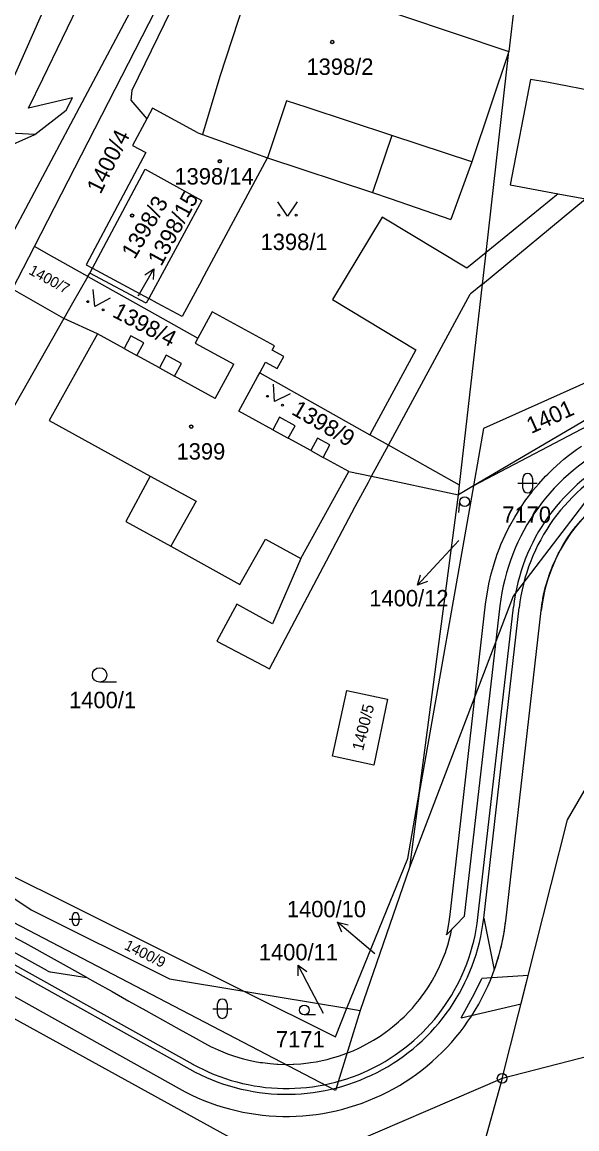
# Model space of a CAD drawing. Extents: x -593183 to -588034, y -1130415 to -1124994.
# Drawn here: x -590137.7 to -590080.2, y -1129520 to -1129405.1 of the extents above; entities that cross this region are included whole.
import ezdxf

# ---------------------------------------------------------------- set-up
doc = ezdxf.new("R2010")
doc.units = 0
for name, color, linetype in [('5', 7, 'Continuous'), ('Vrstva 1', 7, 'Continuous'), ('Vrstva 16', 7, 'Continuous'), ('Vrstva 18', 7, 'Continuous'), ('Vrstva 19', 7, 'Continuous'), ('Vrstva 24', 7, 'Continuous'), ('Vrstva 25', 7, 'Continuous'), ('Vrstva 4', 7, 'Continuous'), ('Vrstva 45', 7, 'Continuous')]:
    doc.layers.add(name, color=color, linetype=linetype)

msp = doc.modelspace()

# ---------------------------------------------------------------- linework, layer by layer
for points in [[(-590093.68, -1129499.86), (-590093.63, -1129499.68), (-590093.55, -1129499.3), (-590093.4, -1129498.52), (-590093.33, -1129497.99), (-590093.3, -1129497.75), (-590089.62, -1129465.53), (-590089.48, -1129464.48), (-590089.41, -1129464.08), (-590089.28, -1129463.43), (-590089.04, -1129462.4), (-590088.89, -1129461.85), (-590088.75, -1129461.37), (-590088.41, -1129460.36), (-590088.16, -1129459.68), (-590088.03, -1129459.36), (-590087.6, -1129458.39), (-590087.21, -1129457.6), (-590087.12, -1129457.43), (-590086.6, -1129456.51), (-590086.05, -1129455.62), (-590086.04, -1129455.6), (-590085.44, -1129454.72), (-590084.8, -1129453.88), (-590084.71, -1129453.76), (-590084.11, -1129453.06), (-590083.4, -1129452.27), (-590083.18, -1129452.06), (-590082.64, -1129451.52), (-590081.85, -1129450.81), (-590081.5, -1129450.51), (-590081.02, -1129450.13), (-590080.18, -1129449.49), (-590079.67, -1129449.14)], [(-590088.72, -1129503.5), (-590088.61, -1129503.19), (-590088.39, -1129502.5), (-590088.3, -1129502.23), (-590088.1, -1129501.49), (-590087.98, -1129500.99), (-590087.87, -1129500.47), (-590087.68, -1129499.45), (-590087.58, -1129498.74), (-590087.54, -1129498.41), (-590083.86, -1129466.2), (-590083.75, -1129465.4), (-590083.7, -1129465.1), (-590083.67, -1129464.95), (-590083.61, -1129464.62), (-590083.43, -1129463.85), (-590083.32, -1129463.44), (-590083.21, -1129463.08), (-590082.96, -1129462.33), (-590082.76, -1129461.82), (-590082.67, -1129461.59), (-590082.35, -1129460.86), (-590082.05, -1129460.26), (-590082, -1129460.15), (-590081.61, -1129459.45), (-590081.19, -1129458.78), (-590081.19, -1129458.78), (-590080.74, -1129458.12), (-590080.25, -1129457.48), (-590080.19, -1129457.41), (-590079.75, -1129456.88)], [(-590131.01, -1129504.3), (-590130.14, -1129504.78), (-590128.39, -1129505.76), (-590126.65, -1129506.73), (-590124.9, -1129507.7), (-590123.15, -1129508.68), (-590121.41, -1129509.65), (-590119.66, -1129510.62), (-590118.81, -1129511.1), (-590118.1, -1129511.47), (-590118.01, -1129511.52), (-590117.38, -1129511.81), (-590116.64, -1129512.12), (-590116.41, -1129512.21), (-590115.89, -1129512.39), (-590115.12, -1129512.63), (-590114.74, -1129512.74), (-590114.35, -1129512.83), (-590113.57, -1129513), (-590113.03, -1129513.1), (-590112.78, -1129513.13), (-590111.98, -1129513.23), (-590111.29, -1129513.28), (-590111.19, -1129513.29), (-590110.39, -1129513.31), (-590109.59, -1129513.3), (-590109.54, -1129513.3), (-590108.79, -1129513.25), (-590107.99, -1129513.16), (-590107.8, -1129513.13), (-590107.2, -1129513.04), (-590106.42, -1129512.88), (-590106.08, -1129512.8), (-590105.64, -1129512.68), (-590104.88, -1129512.45), (-590104.4, -1129512.29), (-590104.12, -1129512.19), (-590103.38, -1129511.89), (-590102.79, -1129511.62), (-590102.65, -1129511.56), (-590101.94, -1129511.19), (-590101.25, -1129510.8), (-590101.25, -1129510.8), (-590100.57, -1129510.37), (-590099.92, -1129509.91), (-590099.8, -1129509.82), (-590099.28, -1129509.42), (-590098.67, -1129508.9), (-590098.45, -1129508.7), (-590098.09, -1129508.36), (-590097.53, -1129507.79), (-590097.22, -1129507.46), (-590096.99, -1129507.19), (-590096.49, -1129506.57), (-590096.13, -1129506.09), (-590096.01, -1129505.93), (-590095.56, -1129505.27), (-590095.17, -1129504.63), (-590095.14, -1129504.58), (-590094.76, -1129503.88), (-590094.41, -1129503.16), (-590094.37, -1129503.08), (-590094.09, -1129502.43), (-590093.8, -1129501.68), (-590093.72, -1129501.45), (-590093.55, -1129500.92), (-590093.33, -1129500.15), (-590093.24, -1129499.77), (-590093.15, -1129499.37), (-590093.14, -1129499.31)], [(-590092.15, -1129508.48), (-590090.77, -1129505.96), (-590090, -1129504.4)]]:
    msp.add_lwpolyline(points)
at = {"layer": '5'}
for p, q in [((-590091.81, -1129497.92), (-590088.13, -1129465.71)), ((-590089.82, -1129498.15), (-590086.15, -1129465.93))]:
    msp.add_line(p, q, dxfattribs=at)
msp.add_arc((-590110.29, -1129495.81), 20, 240.8664, 353.4944, dxfattribs=at)
at = {"layer": 'Vrstva 1'}
for p, q in [((-590136.44, -1129428.41), (-590115.01, -1129386.57)), ((-590135.58, -1129411.01), (-590124.12, -1129387.26)), ((-590116.06, -1129391.03), (-590126.34, -1129412.24)), ((-590086.03, -1129398.05), (-590087.22, -1129408.19)), ((-590104.39, -1129402.4), (-590087.22, -1129408.19)), ((-590126.27, -1129403.61), (-590141.28, -1129431.81)), ((-590114.68, -1129403.08), (-590117.22, -1129410.78)), ((-590087.22, -1129408.19), (-590091.06, -1129419.64)), ((-590089.57, -1129429.04), (-590087.22, -1129408.19)), ((-590117.22, -1129410.78), (-590119.02, -1129416.79)), ((-590137.06, -1129414.07), (-590135.58, -1129411.01)), ((-590132.51, -1129412.99), (-590137.06, -1129414.07)), ((-590133.17, -1129414.28), (-590132.51, -1129412.99)), ((-590126.34, -1129412.24), (-590126.46, -1129413.25)), ((-590126.46, -1129413.25), (-590124.79, -1129415.17)), ((-590136.42, -1129416.81), (-590133.17, -1129414.28)), ((-590124.2, -1129414.07), (-590124.79, -1129415.17)), ((-590119.5, -1129416.61), (-590124.2, -1129414.07)), ((-590124.79, -1129415.17), (-590126.27, -1129417.93)), ((-590119.5, -1129416.61), (-590119.02, -1129416.79)), ((-590142.91, -1129419.68), (-590136.42, -1129416.81)), ((-590119.02, -1129416.79), (-590112.25, -1129419.23)), ((-590099.37, -1129416.89), (-590101.38, -1129422.82)), ((-590124.88, -1129418.66), (-590131.08, -1129430.32)), ((-590126.27, -1129417.93), (-590124.88, -1129418.66)), ((-590119.08, -1129431.9), (-590112.25, -1129419.23)), ((-590091.06, -1129419.64), (-590093.22, -1129425.62)), ((-590130.43, -1129430.67), (-590124.94, -1129420.39)), ((-590124.94, -1129420.39), (-590121.09, -1129422.54)), ((-590121.09, -1129422.54), (-590119.07, -1129423.66)), ((-590101.38, -1129422.82), (-590099.52, -1129423.45)), ((-590099.52, -1129423.45), (-590093.22, -1129425.62)), ((-590119.07, -1129423.66), (-590124.58, -1129433.82)), ((-590138.72, -1129432.86), (-590136.44, -1129428.41)), ((-590134.67, -1129429.41), (-590136.44, -1129428.41)), ((-590089.94, -1129432.32), (-590089.57, -1129429.04)), ((-590130.9, -1129431.52), (-590134.67, -1129429.41)), ((-590131.08, -1129430.32), (-590130.43, -1129430.67)), ((-590130.9, -1129431.52), (-590132.48, -1129434.31)), ((-590130.9, -1129431.52), (-590130.71, -1129431.19)), ((-590130.9, -1129431.52), (-590125.1, -1129434.78)), ((-590130.71, -1129431.19), (-590130.43, -1129430.67)), ((-590124.84, -1129434.29), (-590130.71, -1129431.19)), ((-590130.43, -1129430.67), (-590124.58, -1129433.82)), ((-590119.08, -1129431.9), (-590121.12, -1129435.68)), ((-590092.32, -1129453.2), (-590089.94, -1129432.32)), ((-590133.39, -1129435.91), (-590138.72, -1129432.86)), ((-590124.58, -1129433.82), (-590124.84, -1129434.29)), ((-590123.7, -1129434.29), (-590124.58, -1129433.82)), ((-590132.48, -1129434.31), (-590133.39, -1129435.91)), ((-590125.1, -1129434.78), (-590119.49, -1129437.93)), ((-590121.12, -1129435.68), (-590123.7, -1129434.29)), ((-590058.86, -1129434.44), (-590090.88, -1129453.26)), ((-590062.46, -1129435), (-590089.83, -1129447.3)), ((-590133.39, -1129435.91), (-590158.5, -1129480.06)), ((-590129.91, -1129437.5), (-590133.39, -1129435.91)), ((-590118.01, -1129435.21), (-590119.49, -1129437.93)), ((-590111.53, -1129438.74), (-590118.01, -1129435.21)), ((-590129.91, -1129437.5), (-590134.91, -1129446.49)), ((-590127.15, -1129439.01), (-590129.91, -1129437.5)), ((-590126.43, -1129437.7), (-590127.15, -1129439.01)), ((-590125.11, -1129438.42), (-590126.43, -1129437.7)), ((-590125.83, -1129439.73), (-590125.11, -1129438.42)), ((-590119.49, -1129437.93), (-590119.77, -1129438.44)), ((-590119.77, -1129438.44), (-590115.75, -1129440.63)), ((-590111.77, -1129439.18), (-590111.53, -1129438.74)), ((-590110.57, -1129439.84), (-590111.77, -1129439.18)), ((-590123.48, -1129441.02), (-590125.83, -1129439.73)), ((-590122.76, -1129439.7), (-590123.48, -1129441.02)), ((-590121.19, -1129440.56), (-590122.76, -1129439.7)), ((-590121.91, -1129441.88), (-590121.19, -1129440.56)), ((-590117.68, -1129444.19), (-590115.75, -1129440.63)), ((-590113.07, -1129441.54), (-590112.47, -1129440.44)), ((-590112.47, -1129440.44), (-590111.25, -1129441.1)), ((-590111.25, -1129441.1), (-590110.57, -1129439.84)), ((-590117.68, -1129444.19), (-590121.91, -1129441.88)), ((-590115.24, -1129445.53), (-590113.3, -1129441.96)), ((-590113.3, -1129441.96), (-590113.07, -1129441.54)), ((-590113.07, -1129441.54), (-590101.65, -1129447.96)), ((-590069.36, -1129441.93), (-590086.77, -1129464.72)), ((-590134.91, -1129446.49), (-590124.42, -1129452.25)), ((-590111.72, -1129447.45), (-590115.24, -1129445.53)), ((-590111, -1129446.14), (-590111.72, -1129447.45)), ((-590109.4, -1129447.02), (-590111, -1129446.14)), ((-590110.12, -1129448.33), (-590109.4, -1129447.02)), ((-590089.83, -1129447.3), (-590090.88, -1129453.26)), ((-590107.77, -1129449.61), (-590110.12, -1129448.33)), ((-590107.06, -1129448.3), (-590107.77, -1129449.61)), ((-590105.78, -1129448.99), (-590107.06, -1129448.3)), ((-590099.71, -1129449.05), (-590101.65, -1129447.96)), ((-590081.12, -1129487.93), (-590058.3, -1129448.36)), ((-590106.5, -1129450.31), (-590105.78, -1129448.99)), ((-590092.32, -1129453.2), (-590099.71, -1129449.05)), ((-590103.83, -1129451.77), (-590106.5, -1129450.31)), ((-590124.42, -1129452.25), (-590126.95, -1129456.97)), ((-590108.79, -1129460.82), (-590103.83, -1129451.77)), ((-590103.83, -1129451.77), (-590101.46, -1129452.27)), ((-590101.46, -1129452.27), (-590092.44, -1129454.18)), ((-590090.88, -1129453.26), (-590096.51, -1129485.15)), ((-590092.44, -1129454.18), (-590092.32, -1129453.2)), ((-590090.88, -1129453.26), (-590092.44, -1129454.18)), ((-590096.51, -1129485.15), (-590092.44, -1129454.18)), ((-590126.95, -1129456.97), (-590122.3, -1129459.54)), ((-590115.12, -1129463.52), (-590112.47, -1129458.8)), ((-590112.47, -1129458.8), (-590108.79, -1129460.82)), ((-590122.3, -1129459.54), (-590115.12, -1129463.52)), ((-590086.77, -1129464.72), (-590097.53, -1129492.86)), ((-590090.42, -1129498.08), (-590086.74, -1129465.86)), ((-590089.82, -1129498.15), (-590086.15, -1129465.93)), ((-590087.54, -1129498.41), (-590083.86, -1129466.19)), ((-590105.5, -1129481.31), (-590104.02, -1129474.49)), ((-590104.02, -1129474.49), (-590099.79, -1129475.39)), ((-590099.79, -1129475.39), (-590101.23, -1129482.24)), ((-590101.23, -1129482.24), (-590105.5, -1129481.31)), ((-590097.71, -1129491.95), (-590096.51, -1129485.15)), ((-590096.51, -1129485.15), (-590097.53, -1129492.86)), ((-590087.91, -1129514.76), (-590081.12, -1129487.93)), ((-590147.35, -1129490.17), (-590136.8, -1129497.26)), ((-590146.58, -1129489.85), (-590114.72, -1129505.71)), ((-590104.02, -1129507.48), (-590097.71, -1129491.95)), ((-590105.19, -1129516.01), (-590149.84, -1129492.75)), ((-590097.53, -1129492.86), (-590102.66, -1129507.7)), ((-590110.01, -1129524.27), (-590158.4, -1129497.68)), ((-590137.41, -1129500.73), (-590142.64, -1129497.95)), ((-590136.8, -1129497.26), (-590122.43, -1129504.44)), ((-590091.81, -1129497.92), (-590093.68, -1129499.86)), ((-590089.82, -1129498.15), (-590088.72, -1129503.5)), ((-590135.08, -1129503.61), (-590142.53, -1129499.51)), ((-590131.01, -1129504.3), (-590137.41, -1129500.73)), ((-590140.81, -1129502.39), (-590120.32, -1129513.81)), ((-590140.52, -1129501.86), (-590120.02, -1129513.28)), ((-590134.79, -1129503.71), (-590131.01, -1129504.3)), ((-590141.93, -1129504.39), (-590121.44, -1129515.82)), ((-590122.43, -1129504.44), (-590114.72, -1129505.71)), ((-590085.21, -1129504.07), (-590090, -1129504.4)), ((-590085.95, -1129507.02), (-590085.21, -1129504.07)), ((-590114.72, -1129505.71), (-590104.02, -1129507.48)), ((-590114.72, -1129505.71), (-590105.22, -1129510.44)), ((-590105.22, -1129510.44), (-590104.02, -1129507.48)), ((-590102.66, -1129507.7), (-590105.19, -1129516.01)), ((-590104.02, -1129507.48), (-590102.66, -1129507.7)), ((-590074.21, -1129511.24), (-590087.91, -1129514.76)), ((-590087.91, -1129514.76), (-590110.01, -1129524.27)), ((-590087.91, -1129514.76), (-590091.55, -1129527.9))]:
    msp.add_line(p, q, dxfattribs=at)
msp.add_lwpolyline([(-590099.37, -1129416.89), (-590108.15, -1129413.99), (-590110.28, -1129413.29), (-590110.7, -1129414.55), (-590112.25, -1129419.23)], dxfattribs=at)
for centre, radius, start, end in [((-590066.87, -1129468.13), 21.4, 114.8484, 173.4944), ((-590066.87, -1129468.13), 20, 114.8484, 173.4944), ((-590066.87, -1129468.13), 19.4, 114.8484, 173.4944), ((-590066.87, -1129468.13), 17.1, 114.8484, 173.4944), ((-590110.29, -1129495.81), 20.6, 240.8664, 353.4944), ((-590110.29, -1129495.81), 20, 240.8664, 353.4944), ((-590110.29, -1129495.81), 22.9, 240.8664, 353.4944), ((-590134.63, -1129502.72), 1, 243.1201, 261.142)]:
    msp.add_arc(centre, radius, start, end, dxfattribs=at)
at = {"layer": 'Vrstva 16'}
for p, q in [((-590125.65, -1129433.53), (-590125.54, -1129433.33)), ((-590092.39, -1129458.94), (-590094.65, -1129461.37)), ((-590101.13, -1129501.85), (-590102.71, -1129500.5)), ((-590106.46, -1129508.04), (-590107.7, -1129505.67))]:
    msp.add_line(p, q, dxfattribs=at)
at = {"layer": 'Vrstva 24'}
for radius in [0.5, 0.0327]:
    msp.add_circle((-590087.91, -1129514.76), radius, dxfattribs=at)
at = {"layer": 'Vrstva 25'}
for p, q in [((-590125.54, -1129433.33), (-590124.04, -1129430.73)), ((-590086.27, -1129452.99), (-590084.27, -1129452.99)), ((-590085.77, -1129453.49), (-590085.77, -1129452.49)), ((-590084.77, -1129452.49), (-590084.77, -1129453.49)), ((-590092.39, -1129456.04), (-590092.3, -1129454.87)), ((-590094.65, -1129461.37), (-590096.69, -1129463.57)), ((-590127.93, -1129473.64), (-590129.68, -1129473.64)), ((-590132.84, -1129498.23), (-590131.5, -1129498.23)), ((-590132.51, -1129498.56), (-590132.51, -1129497.9)), ((-590131.84, -1129497.9), (-590131.84, -1129498.56)), ((-590102.71, -1129500.5), (-590104.98, -1129498.54)), ((-590107.7, -1129505.67), (-590109.09, -1129503.01)), ((-590117.45, -1129508.03), (-590117.45, -1129507.03)), ((-590116.45, -1129507.03), (-590116.45, -1129508.03)), ((-590117.95, -1129507.53), (-590115.95, -1129507.53)), ((-590107.27, -1129508.17), (-590108.44, -1129508.17))]:
    msp.add_line(p, q, dxfattribs=at)
for points in [[(-590109.18, -1129423.77), (-590110.18, -1129425.27), (-590111.18, -1129423.77)], [(-590124.98, -1129431.35), (-590124.04, -1129430.73), (-590124.11, -1129431.85)], [(-590128.59, -1129433.8), (-590130.17, -1129434.66), (-590130.36, -1129432.87)], [(-590109.91, -1129443.72), (-590111.53, -1129444.51), (-590111.64, -1129442.71)], [(-590095.65, -1129463.18), (-590096.69, -1129463.57), (-590096.38, -1129462.49)], [(-590104.55, -1129499.58), (-590104.98, -1129498.54), (-590103.9, -1129498.82)], [(-590109.07, -1129504.13), (-590109.09, -1129503.01), (-590108.18, -1129503.67)]]:
    msp.add_lwpolyline(points, dxfattribs=at)
for centre, radius in [((-590105.54, -1129407.2), 0.175), ((-590105.54, -1129407.2), 0.15), ((-590117.21, -1129419.58), 0.175), ((-590117.21, -1129419.58), 0.15), ((-590126.31, -1129425.22), 0.175), ((-590126.31, -1129425.22), 0.15), ((-590111.08, -1129425.17), 0.1), ((-590109.28, -1129425.17), 0.1), ((-590130.92, -1129434.15), 0.1), ((-590129.33, -1129434.99), 0.1), ((-590112.26, -1129443.97), 0.1), ((-590110.7, -1129444.88), 0.1), ((-590120.17, -1129447.12), 0.175), ((-590120.17, -1129447.12), 0.15), ((-590091.8, -1129454.91), 0.503), ((-590129.68, -1129472.89), 0.75), ((-590108.44, -1129507.67), 0.503)]:
    msp.add_circle(centre, radius, dxfattribs=at)
for centre, radius, start, end in [((-590085.27, -1129452.49), 0.5, 90, 180), ((-590085.27, -1129452.49), 0.5, 0, 90), ((-590085.27, -1129453.49), 0.5, 180, 270), ((-590085.27, -1129453.49), 0.5, 270, 0), ((-590132.17, -1129497.9), 0.335, 90, 180), ((-590132.17, -1129497.9), 0.335, 0, 90), ((-590132.17, -1129498.56), 0.335, 180, 270), ((-590132.17, -1129498.56), 0.335, 270, 0), ((-590116.95, -1129507.03), 0.5, 90, 180), ((-590116.95, -1129507.03), 0.5, 0, 90), ((-590116.95, -1129508.03), 0.5, 180, 270), ((-590116.95, -1129508.03), 0.5, 270, 0)]:
    msp.add_arc(centre, radius, start, end, dxfattribs=at)
at = {"layer": 'Vrstva 4'}
for p, q in [((-590139.96, -1129414.01), (-590129.01, -1129389.17)), ((-590084.98, -1129411.1), (-590087.06, -1129422.01)), ((-590083.26, -1129411.38), (-590084.98, -1129411.1)), ((-590070.56, -1129413.84), (-590083.26, -1129411.38)), ((-590136.42, -1129416.81), (-590139.62, -1129416.64)), ((-590091.06, -1129419.64), (-590099.37, -1129416.89)), ((-590112.25, -1129419.23), (-590101.38, -1129422.82)), ((-590087.06, -1129422.01), (-590082.1, -1129422.96)), ((-590089.94, -1129432.32), (-590079.25, -1129423.47)), ((-590082.1, -1129422.96), (-590089.57, -1129429.04)), ((-590082.1, -1129422.96), (-590079.25, -1129423.47)), ((-590100.35, -1129425.37), (-590105.51, -1129433.93)), ((-590091.56, -1129430.67), (-590100.35, -1129425.37)), ((-590089.57, -1129429.04), (-590091.56, -1129430.67)), ((-590089.94, -1129432.32), (-590091.22, -1129433.38)), ((-590105.51, -1129433.93), (-590096.88, -1129439.15)), ((-590099.71, -1129449.05), (-590091.22, -1129433.38)), ((-590127.15, -1129439.01), (-590125.83, -1129439.73)), ((-590096.88, -1129439.15), (-590101.65, -1129447.96)), ((-590123.48, -1129441.02), (-590121.91, -1129441.88)), ((-590069.36, -1129441.93), (-590090.88, -1129453.26)), ((-590111.72, -1129447.45), (-590110.12, -1129448.33)), ((-590107.77, -1129449.61), (-590106.5, -1129450.31)), ((-590101.46, -1129452.27), (-590099.71, -1129449.05)), ((-590124.42, -1129452.25), (-590119.67, -1129454.85)), ((-590101.79, -1129452.88), (-590101.46, -1129452.27)), ((-590103.16, -1129455.41), (-590101.79, -1129452.88)), ((-590119.67, -1129454.85), (-590122.3, -1129459.54)), ((-590112.04, -1129472.26), (-590103.16, -1129455.41)), ((-590108.79, -1129460.82), (-590111.74, -1129467.58)), ((-590115.44, -1129465.56), (-590117.52, -1129469.39)), ((-590111.74, -1129467.58), (-590115.44, -1129465.56)), ((-590117.52, -1129469.39), (-590112.04, -1129472.26))]:
    msp.add_line(p, q, dxfattribs=at)
at = {"layer": 'Vrstva 45'}
msp.add_line((-590092.15, -1129508.48), (-590085.95, -1129507.02), dxfattribs=at)

# ---------------------------------------------------------------- texts
at = {"layer": 'Vrstva 16'}
msp.add_text('1398/15', height=1.7, rotation=61.5101, dxfattribs=at).set_placement((-590123.29, -1129430.56))
for s, p in [('1400/12', (-590101.69, -1129465.77)), ('1400/10', (-590110.25, -1129498.04)), ('1400/11', (-590113.16, -1129502.51))]:
    msp.add_text(s, height=1.7, dxfattribs=at).set_placement(p)
at = {"layer": 'Vrstva 18'}
for s, height, rotation, p in [('1400/4', 1.7, 63.435, (-590129.59, -1129423.08)), ('1400/7', 1.1, 331.3083, (-590137.13, -1129431.22)), ('1398/4', 1.7, 332.2095, (-590128.46, -1129435.66)), ('1398/9', 1.7, 329.7697, (-590109.87, -1129445.77)), ('1401', 1.7, 24.1976, (-590084.9, -1129447.89)), ('1400/5', 1.19, 75.9688, (-590102.35, -1129480.83)), ('1400/9', 1.1, 333.435, (-590127.21, -1129501.3))]:
    msp.add_text(s, height=height, rotation=rotation, dxfattribs=at).set_placement(p)
for s, height, p in [('1398/1', 1.7, (-590112.98, -1129428.79)), ('1398/15', 0.1, (-590125.87, -1129433.53)), ('7170', 1.7, (-590087.89, -1129457.1)), ('1400/12', 0.01, (-590092.39, -1129458.94)), ('1400/1', 1.7, (-590132.85, -1129476.34)), ('1400/10', 0.01, (-590101.13, -1129501.85)), ('1400/11', 0.01, (-590106.46, -1129508.04)), ('7171', 1.7, (-590111.39, -1129511.55))]:
    msp.add_text(s, height=height, dxfattribs=at).set_placement(p)
at = {"layer": 'Vrstva 19'}
for s, p in [('1398/2', (-590108.22, -1129410.61)), ('1398/14', (-590121.92, -1129421.99)), ('1399', (-590121.7, -1129450.54))]:
    msp.add_text(s, height=1.7, dxfattribs=at).set_placement(p)
msp.add_text('1398/3', height=1.7, rotation=59.3216, dxfattribs=at).set_placement((-590126.05, -1129429.83))

doc.saveas('drawing.dxf')
